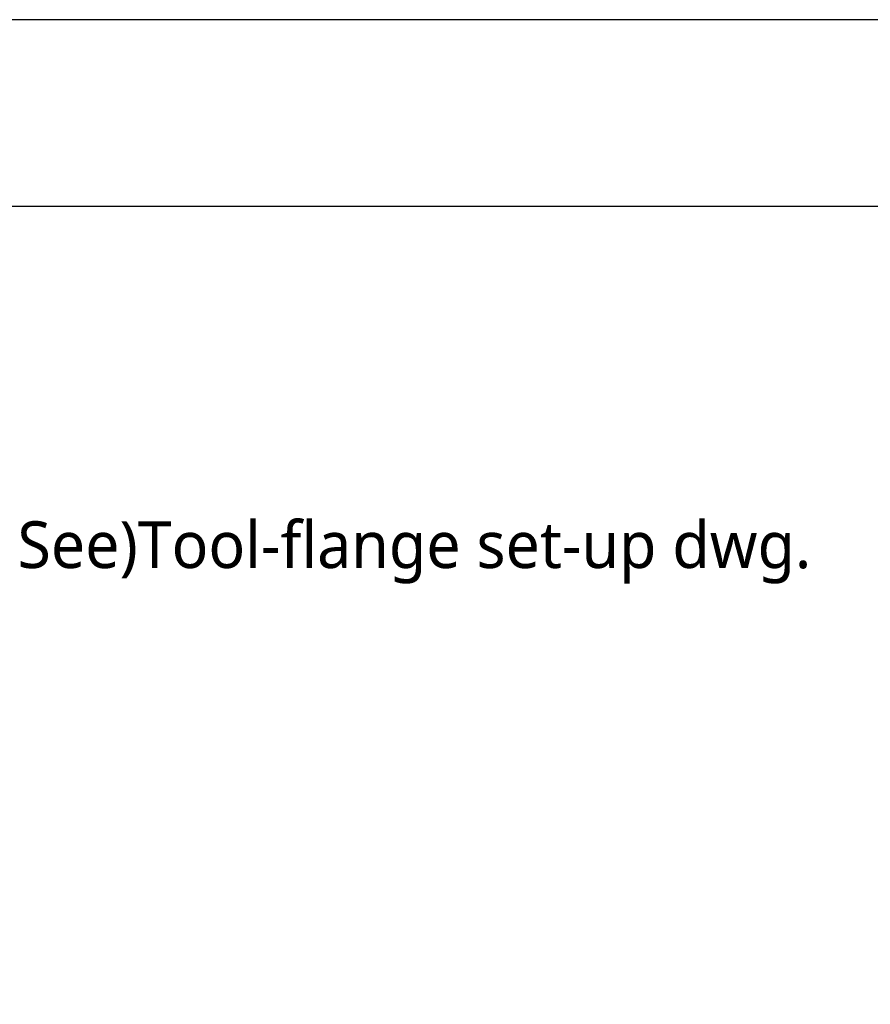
# Model space of a CAD drawing. Header units: millimetres. Extents: x 0 to 7374, y 0 to 4200.
# Tile 541 of 656: x 2216 to 2853, y 3463 to 4200. Entities that reach past the tile are written whole.
import ezdxf
from ezdxf.enums import TextEntityAlignment as Align

# ---------------------------------------------------------------- set-up
doc = ezdxf.new("R2010")
doc.units = ezdxf.units.MM
doc.header["$LTSCALE"] = 0.2
doc.layers.add('10_Drawing Template', color=2, linetype='Continuous')
doc.styles.add('Rainbow-2.5 Style', font='malgunsl.ttf')
doc.styles.add('Rainbow-4.0 Style', font='malgunsl.ttf')

# ---------------------------------------------------------------- blocks, each defined once
blk = doc.blocks.new('A$Cf13cdfad')
blk.add_lwpolyline([(0, 0), (594, 0), (594, 420), (0, 420)], close=True)
at = {"layer": '10_Drawing Template'}
blk.add_lwpolyline([(14, 14), (580, 14), (580, 406), (14, 406)], close=True, dxfattribs=at)
at = {"style": 'Rainbow-2.5 Style'}
for tag, p in [('품명', (525.55, 77.113)), ('품번', (513.175, 64.738)), ('리비전', (567.625, 64.738)), ('제도', (540.754, 52.186)), ('제도일자', (567.625, 52.186)), ('스케일', (481, 48.65)), ('재질', (508.579, 48.65)), ('검토', (540.754, 42.286)), ('검토일자', (567.625, 42.286)), ('승인', (540.754, 32.386)), ('승인일자', (567.625, 32.386)), ('참조', (508.579, 28.85)), ('페이지', (540.754, 22.486))]:
    blk.add_attdef(tag, text='', height=3.536, dxfattribs=at).set_placement(p, align=Align.MIDDLE_CENTER)

msp = doc.modelspace()

# ---------------------------------------------------------------- block references
at = {"xscale": 10, "yscale": 10, "zscale": 10}
msp.add_blockref('A$Cf13cdfad', (0, 0), dxfattribs=at)

# ---------------------------------------------------------------- texts
at = {"insert": (2213.856, 3777.524), "char_height": 35, "attachment_point": 7, "style": 'Rainbow-4.0 Style'}
msp.add_mtext('See)Tool-flange set-up dwg.', dxfattribs=at)

doc.saveas('drawing.dxf')
